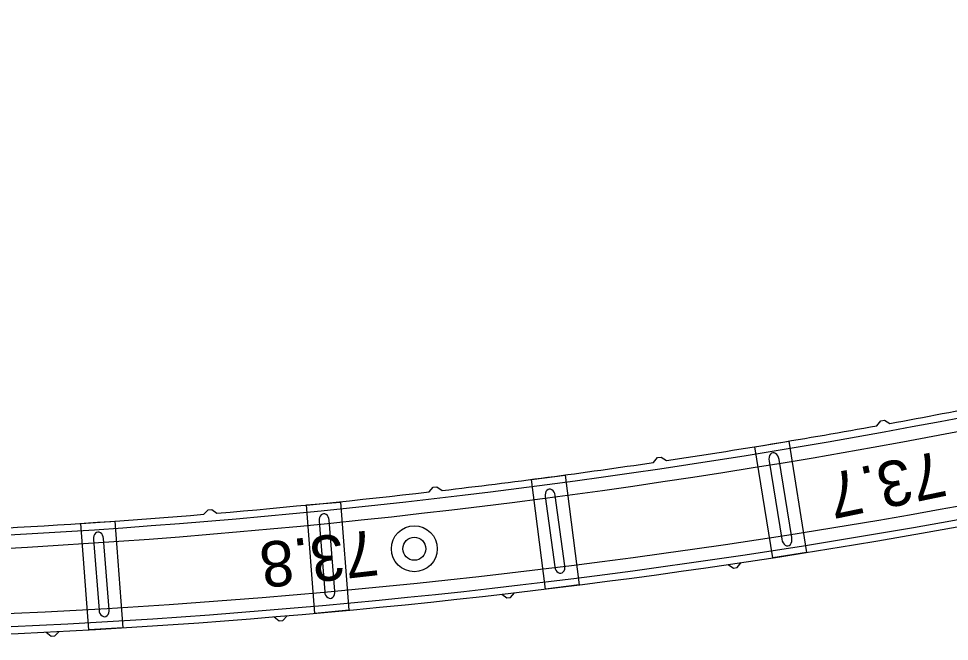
# Model space of a CAD drawing. Extents: x 6541740 to 6566395, y 5525066 to 5530361.
# Drawn here: x 6554299.77 to 6554340.69, y 5525286.17 to 5525313.52 of the extents above; entities that cross this region are included whole.
import ezdxf

# ---------------------------------------------------------------- set-up
doc = ezdxf.new("R2010")
doc.units = 0
for name, color, linetype in [('Domyślna', 7, 'Continuous'), ('TOR_PRZEK_P-komponent', 7, 'Continuous'), ('TOR_RAMKI-ramka+tabelka 1', 7, 'Continuous'), ('TOR_W-warstwa dodatkowa 2', 7, 'Continuous')]:
    doc.layers.add(name, color=color, linetype=linetype)

# ---------------------------------------------------------------- blocks, each defined once
blk = doc.blocks.new('4010_1')
at = {"layer": 'Domyślna'}
for radius in [0.75, 0.375]:
    blk.add_circle((0, 0), radius, dxfattribs=at)

msp = doc.modelspace()

# ---------------------------------------------------------------- linework, layer by layer
at = {"layer": 'TOR_PRZEK_P-komponent'}
for centre, radius, start, end in [((6554282.16, 5525602.288), 312.5, 260.99633, 292.47468), ((6554285.041, 5525600.561), 313.5, 260.86861, 292.93573)]:
    msp.add_arc(centre, radius, start, end, dxfattribs=at)
at = {"layer": 'TOR_W-warstwa dodatkowa 2'}
for points in [[(6554337.501, 5525295.637), (6554337.673, 5525295.859), (6554337.828, 5525295.887), (6554338.067, 5525295.74)], [(6554332.141, 5525294.717), (6554333.622, 5525294.954), (6554334.402, 5525290.07), (6554332.92, 5525289.838), (6554332.141, 5525294.717)], [(6554327.68, 5525294.025), (6554327.859, 5525294.241), (6554328.016, 5525294.265), (6554328.249, 5525294.11)], [(6554332.759, 5525294.08), (6554333.315, 5525290.66)], [(6554333.76, 5525290.731), (6554333.203, 5525294.151)], [(6554322.314, 5525293.28), (6554323.801, 5525293.47), (6554324.417, 5525288.646), (6554322.929, 5525288.461), (6554322.314, 5525293.28)], [(6554317.813, 5525292.728), (6554317.999, 5525292.939), (6554318.156, 5525292.957), (6554318.385, 5525292.795)], [(6554312.422, 5525292.17), (6554313.918, 5525292.284), (6554314.279, 5525287.532), (6554312.785, 5525287.396), (6554312.422, 5525292.17)], [(6554322.915, 5525292.524), (6554323.337, 5525289.433)], [(6554323.784, 5525289.488), (6554323.361, 5525292.579)], [(6554307.91, 5525291.747), (6554308.102, 5525291.951), (6554308.26, 5525291.965), (6554308.483, 5525291.795)], [(6554302.502, 5525291.337), (6554303.998, 5525291.451), (6554304.355, 5525286.762), (6554302.858, 5525286.673), (6554302.502, 5525291.337)], [(6554312.976, 5525291.449), (6554313.223, 5525288.34)], [(6554313.672, 5525288.375), (6554313.425, 5525291.483)], [(6554303.055, 5525290.643), (6554303.302, 5525287.534)], [(6554303.75, 5525287.569), (6554303.503, 5525290.678)], [(6554330.966, 5525289.543), (6554331.2, 5525289.388), (6554331.356, 5525289.412), (6554331.535, 5525289.628)], [(6554321.004, 5525288.234), (6554321.233, 5525288.071), (6554321.39, 5525288.09), (6554321.575, 5525288.3)], [(6554311.005, 5525287.243), (6554311.229, 5525287.073), (6554311.386, 5525287.087), (6554311.578, 5525287.291)], [(6554300.98, 5525286.572), (6554301.198, 5525286.395), (6554301.356, 5525286.404), (6554301.554, 5525286.602)]]:
    msp.add_lwpolyline(points, dxfattribs=at)
for centre, radius, start, end in [((6554282.16, 5525602.288), 311.921, 261.6404, 291.11009), ((6554285.02, 5525600.629), 314.146, 261.89469, 291.10417), ((6554284.994, 5525600.699), 314.533, 276.62645, 289.38678), ((6554282.15, 5525602.214), 311.533, 280.34002, 282.0647), ((6554282.15, 5525602.214), 311.533, 278.50963, 280.23431), ((6554282.15, 5525602.214), 311.533, 276.67924, 278.40392), ((6554282.15, 5525602.214), 311.533, 274.84885, 276.57352), ((6554282.15, 5525602.214), 311.533, 273.01846, 274.74313), ((6554284.994, 5525600.699), 314.533, 263.36269, 276.62645)]:
    msp.add_arc(centre, radius, start, end, dxfattribs=at)
for centre, major_axis, ratio, start_param, end_param in [((6554332.981, 5525294.116), (-0.054, 0.333), 0.666661, 4.710962, 7.852695), ((6554323.138, 5525292.552), (-0.046, 0.3), 0.740096, 4.692079, 7.833812), ((6554313.201, 5525291.466), (-0.025, 0.303), 0.740732, 4.709646, 7.851378), ((6554303.279, 5525290.661), (-0.025, 0.303), 0.740732, 4.709646, 7.851378), ((6554333.538, 5525290.695), (-0.054, 0.333), 0.666661, 1.569146, 4.711031), ((6554323.56, 5525289.461), (-0.046, 0.3), 0.740096, 1.550263, 4.692148), ((6554313.447, 5525288.357), (-0.025, 0.303), 0.740732, 1.56783, 4.709715), ((6554303.526, 5525287.552), (-0.025, 0.303), 0.740732, 1.56783, 4.709715)]:
    msp.add_ellipse(centre, major_axis=major_axis, ratio=ratio, start_param=start_param, end_param=end_param, dxfattribs=at)

# ---------------------------------------------------------------- block references
at = {"layer": 'TOR_RAMKI-ramka+tabelka 1', "xscale": 1.3459632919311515, "yscale": 1.345963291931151, "rotation": -19.922967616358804}
msp.add_blockref('4010_1', (6554317.165, 5525290.234), dxfattribs=at)

# ---------------------------------------------------------------- texts
at = {"layer": 'TOR_RAMKI-ramka+tabelka 1'}
for s, rotation, p in [('73.7', 191.7477, (6554340.272, 5525294.547)), ('73.8', 186.4563, (6554315.45, 5525291.073))]:
    msp.add_text(s, height=2, rotation=rotation, dxfattribs=at).set_placement(p)

doc.saveas('drawing.dxf')
